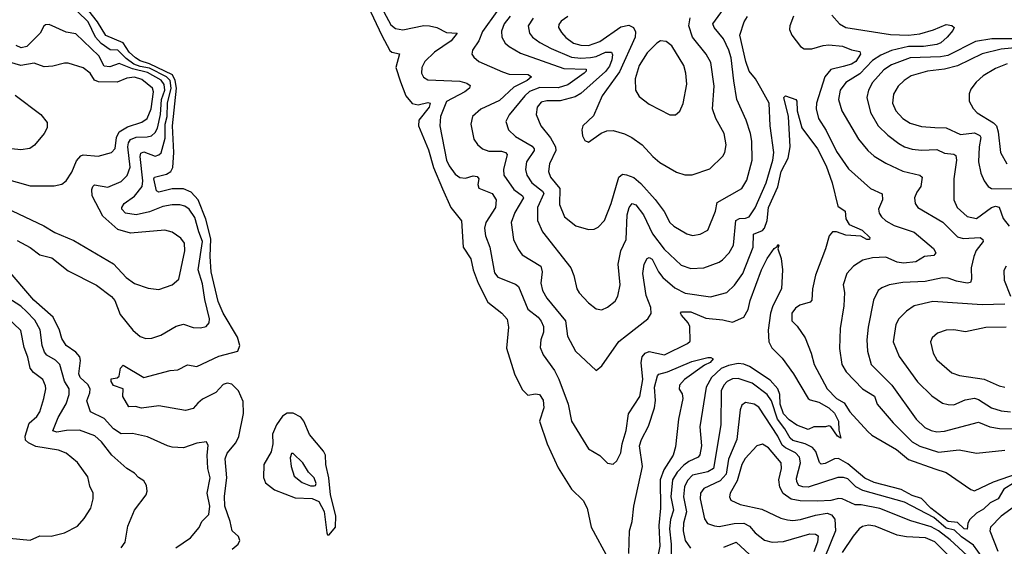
# Model space of a CAD drawing. Extents: x 1933546 to 2138868, y 524910 to 667279.
# Tile 269 of 466: x 2010359 to 2015562, y 637513 to 640297. Entities that reach past the tile are written whole.
import ezdxf

# ---------------------------------------------------------------- set-up
doc = ezdxf.new("R2010")
doc.units = 0

msp = doc.modelspace()

# ---------------------------------------------------------------- linework, layer by layer
at = {"layer": '0CON10XD'}
for points in [[(2012140.4, 640495), (2012273.1, 640213.1), (2012315, 640134.1), (2012325, 640124.8), (2012366.7, 640116.7), (2012347, 640045), (2012371.9, 639968.1), (2012400.2, 639895), (2012433.6, 639853.6), (2012465, 639847.5), (2012515, 639858.9), (2012528.5, 639855), (2012523.1, 639835), (2012468.3, 639765), (2012467.2, 639735), (2012518.7, 639608.7), (2012545.6, 639515), (2012592.8, 639402.8), (2012637.8, 639305), (2012692.9, 639232.9), (2012702.9, 639095), (2012742.4, 639032.4), (2012755.2, 638975), (2012781.5, 638905), (2012833.5, 638803.5), (2012907.5, 638745), (2012934.4, 638714.4), (2012941.9, 638671.9), (2012931, 638561), (2012973.9, 638425), (2013015, 638342.5), (2013045, 638312.9), (2013085, 638320), (2013105, 638315.8), (2013125, 638286), (2013128.2, 638245), (2013106.2, 638175), (2013146.8, 638055), (2013205, 637928.9), (2013275.3, 637815), (2013337.1, 637755), (2013357.9, 637715), (2013378.9, 637615), (2013468.8, 637448.8)], [(2012221.5, 640455), (2012320.5, 640270.5), (2012345, 640250.4), (2012383.5, 640243.5), (2012495, 640265.3), (2012525, 640264.7), (2012563.8, 640255), (2012615, 640230), (2012670, 640225), (2012639.3, 640185), (2012551.1, 640125), (2012500.5, 640075), (2012483.3, 640045), (2012482.9, 640015), (2012493.6, 639993.6), (2012515, 639979.4), (2012685, 639971.6), (2012721.9, 639961.9), (2012739.1, 639949.1), (2012736, 639935), (2012710.6, 639915), (2012614.7, 639865), (2012582.9, 639785), (2012578.7, 639735), (2012614.7, 639555), (2012627.9, 639525), (2012659.8, 639479.8), (2012685, 639462.7), (2012715, 639459.4), (2012755, 639471.3), (2012777.2, 639467.2), (2012785.5, 639455), (2012780.4, 639425), (2012785, 639406), (2012855, 639378.2), (2012877.1, 639345), (2012872.7, 639305), (2012822.9, 639225), (2012814.7, 639195), (2012820, 639155), (2012843.3, 639095), (2012868.3, 638958.3), (2012885.6, 638935.6), (2012978.8, 638898.8), (2012995, 638886.9), (2013045, 638767.3), (2013098.2, 638725), (2013115, 638704.3), (2013126.1, 638675), (2013127.5, 638645), (2013112.1, 638605), (2013110, 638565), (2013125.6, 638525), (2013185, 638443.5), (2013207.5, 638397.5), (2013257.1, 638265), (2013275.4, 638175), (2013365, 638029.2), (2013425, 637994.2), (2013465, 637952.5), (2013495, 637948), (2013514.4, 637965.6), (2013535, 638007.5), (2013542.2, 638055), (2013563.1, 638125), (2013575.5, 638214.5), (2013635.5, 638304.5), (2013652.1, 638395), (2013643.7, 638485), (2013648.8, 638515), (2013665, 638534.6), (2013685, 638542.4), (2013766, 638525), (2013888.1, 638585), (2013901.6, 638598.4), (2013900.6, 638675), (2013891.1, 638695), (2013855.4, 638735), (2013851.5, 638745), (2013856.5, 638753.5), (2013905, 638753.4), (2013985, 638718.9), (2014075, 638710), (2014125, 638697.3), (2014185, 638724.4), (2014208.2, 638765), (2014218.2, 638811.8)], [(2011481.7, 637498.3), (2011514.4, 637525.6), (2011522.5, 637545), (2011515.8, 637565), (2011481.4, 637595), (2011471.9, 637645), (2011443.3, 637725), (2011441.1, 637778.9), (2011453.3, 637875), (2011444.7, 637975), (2011455, 638006.5), (2011500.5, 638059.5), (2011516.8, 638093.2), (2011541.6, 638215), (2011539.1, 638279.1), (2011516, 638335), (2011480, 638370), (2011455, 638376.5), (2011435, 638368.6), (2011395, 638326.9), (2011325, 638290.9), (2011300.6, 638269.4), (2011275, 638242.7), (2011235, 638230.6), (2011095, 638255.6), (2011003, 638243), (2010971.9, 638251.9), (2010935, 638251.4), (2010904.6, 638305), (2010906.7, 638345), (2010854.1, 638364.1), (2010841.9, 638385), (2010841.7, 638398.3), (2010875, 638404), (2010885, 638413.3), (2010891.2, 638455), (2010905, 638470), (2011015, 638406), (2011155, 638442), (2011195, 638446.8), (2011245, 638472.5), (2011295.3, 638464.7), (2011411.9, 638518.1), (2011511.9, 638545), (2011523.1, 638575), (2011509.7, 638619.7), (2011435, 638746.2), (2011407.6, 638807.6), (2011370.5, 638965), (2011365.2, 639045.2), (2011369.2, 639139.2), (2011342.3, 639242.3), (2011302.6, 639345), (2011264.9, 639384.9), (2011225, 639403), (2011165, 639402.4), (2011095, 639386), (2011082.5, 639392.5), (2011068.1, 639455), (2011071.5, 639465), (2011135, 639480.5), (2011157.5, 639495), (2011169, 639515), (2011174.1, 639595), (2011167.2, 639735), (2011187.1, 639935), (2011181.1, 639975), (2011166, 640006), (2011045, 640063.6), (2010995, 640079.2), (2010970.5, 640095), (2010938.2, 640125), (2010905, 640175.1), (2010815, 640214.1), (2010770.2, 640285), (2010685, 640392.8)], [(2010345, 639130.5), (2010415, 639092.1), (2010465, 639053.8), (2010528.3, 639038.3), (2010615, 638969.3), (2010765, 638893.2), (2010844.5, 638834.5), (2010862.4, 638812.4), (2010889.4, 638739.4), (2010957.1, 638655), (2010995, 638622.7), (2011025, 638612.1), (2011057.1, 638612.9), (2011105, 638630), (2011186.4, 638676.4), (2011225, 638687.8), (2011275, 638669.4), (2011315, 638668.5), (2011345, 638675.6), (2011360.9, 638695), (2011361.8, 638715), (2011337.2, 638817.2), (2011325, 638900), (2011302.4, 638975), (2011324.8, 639125), (2011304.9, 639175), (2011285, 639251.5), (2011253.8, 639295), (2011231, 639311), (2011205, 639317.5), (2011165, 639318.3), (2011115, 639309), (2011045, 639281.5), (2010975, 639264.8), (2010918.1, 639275), (2010898.9, 639295), (2010898.1, 639305), (2010910.9, 639325), (2010965, 639364.7), (2011005.7, 639415), (2011009.8, 639445), (2010996.2, 639573.8), (2010999.2, 639590.8), (2011015, 639597.6), (2011074.1, 639575.9), (2011095, 639582.8), (2011106.3, 639593.7), (2011128.6, 639671.4), (2011127.6, 639745), (2011137.7, 639785), (2011139.5, 639855), (2011160.2, 639935), (2011154.1, 639975), (2011134.3, 639995), (2011045, 640041.3), (2010995, 640049.1), (2010962.4, 640062.4), (2010921.7, 640091.7), (2010878.4, 640135), (2010837.6, 640137.6), (2010790.4, 640170.4), (2010759.9, 640205), (2010721.6, 640285), (2010665, 640340.6)], [(2012880.7, 640339.3), (2012805.2, 640235), (2012785, 640185.5), (2012751.8, 640135), (2012748.9, 640115), (2012758.3, 640098.3), (2012785, 640075.5), (2012910.9, 640020.9), (2012945, 640009.6), (2013046.3, 640006.3), (2013064.2, 639995), (2013040.4, 639975), (2012970.5, 639939.5), (2012895, 639870), (2012796.1, 639823.9), (2012751.5, 639785), (2012742.1, 639745), (2012759.1, 639665), (2012778, 639638), (2012804.3, 639615), (2012838.9, 639601.1), (2012905, 639601.2), (2012925.6, 639595), (2012934.5, 639585), (2012915.8, 639505), (2012917.8, 639475), (2012970, 639400), (2013016.2, 639366.2), (2013020.6, 639355), (2012975, 639276.9), (2012955.8, 639225), (2012967.9, 639135), (2012993.1, 639083.1), (2013015, 639054.4), (2013113.6, 638993.6), (2013119.6, 638965), (2013113.6, 638903.6), (2013120.8, 638865), (2013143.8, 638825), (2013242.9, 638705), (2013253.8, 638625), (2013296.7, 638545), (2013405, 638442.5), (2013435, 638466.7), (2013524.7, 638595.3), (2013565, 638627.3), (2013677.5, 638715), (2013696.3, 638743.7), (2013694.6, 638775), (2013669.8, 638839.8), (2013651.4, 638955), (2013658.2, 639005), (2013675, 639034.6), (2013685, 639039.4), (2013701.4, 639031.4), (2013735, 638963.8), (2013757.7, 638935), (2013820.3, 638880.3), (2013875, 638852.2), (2014008.8, 638831.2), (2014095, 638854.6), (2014136.8, 638893.2), (2014180.6, 638955), (2014235.2, 639095), (2014237.1, 639162.9), (2014285, 639182.8), (2014295.5, 639194.5), (2014308.8, 639235), (2014315.2, 639305), (2014364.3, 639414.3), (2014382.3, 639495), (2014420, 639565), (2014430, 639625), (2014421.6, 639785), (2014396.2, 639885), (2014405, 639893.8), (2014460, 639875), (2014466.4, 639866.4), (2014467.8, 639815), (2014492.5, 639725), (2014575, 639614.6), (2014619.8, 639525), (2014652, 639435), (2014681.6, 639311.6), (2014720.8, 639285), (2014724, 639245), (2014742.3, 639215), (2014810, 639185), (2014850.6, 639145), (2014850, 639135), (2014835, 639134.8), (2014803.4, 639153.4), (2014725, 639157.8), (2014675, 639176), (2014654.1, 639175.9), (2014635.7, 639155), (2014616.7, 639085), (2014565, 638946.2), (2014548.9, 638875), (2014545.3, 638814.7), (2014536, 638804), (2014482.2, 638787.8), (2014457.7, 638772.3), (2014439.1, 638745), (2014439.2, 638705), (2014467, 638677), (2014509.5, 638615), (2014541.5, 638535), (2014557.3, 638475), (2014625.9, 638345.9), (2014675.2, 638295.2), (2014715, 638272.2), (2014745, 638224.5), (2014840.2, 638120.2), (2014861.4, 638101.4), (2014992.1, 638025), (2015055, 637972.9), (2015195, 637922.8), (2015255, 637903.1), (2015385, 637814), (2015405, 637805.8), (2015505.2, 637854.8), (2015630.9, 637899.1)], [(2012950.3, 640315), (2012919.2, 640275), (2012905, 640236.7), (2012906.9, 640205), (2012925, 640173.5), (2012945.6, 640155), (2013005, 640120.3), (2013235, 640038.3), (2013352.9, 640035), (2013352.3, 640025), (2013341.1, 640015), (2013255, 639952.1), (2013205, 639937.3), (2013108.4, 639938.4), (2013053.4, 639916.6), (2013028, 639895), (2012945.2, 639794.8), (2012928.3, 639758.3), (2012941.5, 639715), (2012979.3, 639679.3), (2013067.9, 639627.9), (2013078.4, 639615), (2013078.4, 639605), (2013037.8, 639545), (2013031.2, 639505), (2013039.4, 639475), (2013065, 639434.6), (2013121.1, 639391.1), (2013128.1, 639378.1), (2013095.8, 639305), (2013095.5, 639235), (2013122.1, 639175), (2013270.6, 638985), (2013286.9, 638945), (2013303.1, 638875), (2013315, 638853.8), (2013365, 638800.8), (2013405, 638768.8), (2013435, 638764.2), (2013465, 638777.1), (2013505, 638809.2), (2013518.9, 638835), (2013532.2, 638895), (2013520.9, 639005), (2013535.4, 639075), (2013563.1, 639135), (2013569.5, 639265), (2013579.3, 639305), (2013594.6, 639325.4)], [(2013072, 640305), (2013046.2, 640265), (2013052.3, 640225), (2013069.6, 640205), (2013106.9, 640176.9), (2013167.5, 640145), (2013275, 640098.3), (2013325, 640092.8), (2013375, 640096.9), (2013405, 640103), (2013455.3, 640125.3), (2013485.8, 640125.8), (2013491.3, 640111.3), (2013487.9, 640085), (2013475, 640052), (2013455, 640022.7), (2013323.5, 639906.5), (2013295, 639888.6), (2013215, 639868.8), (2013145, 639867.3), (2013115, 639860.4), (2013092.7, 639835), (2013088.8, 639795), (2013112.1, 639735), (2013163.2, 639673.2), (2013191, 639625), (2013191.9, 639605), (2013159.3, 639535), (2013153.3, 639495), (2013163.2, 639465), (2013213.9, 639405), (2013210.9, 639320.9), (2013238.5, 639255), (2013297.6, 639207.6), (2013365, 639188.5), (2013395, 639190), (2013415, 639199.4), (2013448.9, 639235), (2013485, 639326.2), (2013524.6, 639465), (2013545, 639480), (2013565, 639477.5), (2013605, 639461.9), (2013641.1, 639431.1), (2013717.3, 639347.3), (2013763.9, 639283.9), (2013795, 639225.8), (2013816, 639205), (2013883.8, 639165), (2013915, 639156.9), (2013955, 639163.3), (2013996, 639185), (2014036.2, 639285), (2014045, 639330.8), (2014175.7, 639405), (2014201.5, 639448.5), (2014230.4, 639555), (2014228.4, 639655), (2014220.7, 639695), (2014197.1, 639765), (2014148.7, 639875), (2014133.3, 639973.3), (2014117.8, 640095), (2014107.1, 640135), (2014077.3, 640195), (2014028, 640255), (2014021.2, 640275), (2014078.1, 640351.9)], [(2013255, 640314.6), (2013221.1, 640288.9), (2013208.3, 640271.7), (2013205.5, 640255), (2013221.2, 640228.8), (2013245, 640202.5), (2013285, 640173.2), (2013325, 640162.4), (2013365, 640161.2), (2013425, 640181.2), (2013535, 640259.1), (2013577.8, 640267.8), (2013602.3, 640255), (2013613.2, 640233.2), (2013610.8, 640205), (2013528.1, 640021.9), (2013436.9, 639895), (2013390.9, 639789.1), (2013334, 639735), (2013328.8, 639715), (2013332.7, 639682.7), (2013345, 639657.5), (2013365, 639650), (2013432.4, 639697.6), (2013460.9, 639709.1), (2013495, 639710.6), (2013555, 639694.4), (2013594, 639675), (2013647.5, 639635), (2013705, 639572.9), (2013742.4, 639542.4), (2013830.5, 639490.5), (2013873.2, 639476.8), (2013913, 639477), (2014005, 639509.1), (2014074.5, 639575), (2014085.5, 639595), (2014092.9, 639635), (2014081.5, 639695), (2014037.1, 639775), (2014020.3, 639825), (2014028.1, 639945), (2014010.9, 640070.9), (2013986.9, 640115), (2013914, 640205), (2013894.7, 640265), (2013902.7, 640307.3)], [(2013594.6, 639325.4), (2013615, 639318.9), (2013655, 639265.4), (2013703.5, 639165), (2013765, 639083.9), (2013855, 638999.6), (2013905, 638981.5), (2013975, 638984.6), (2014054.7, 639015.3), (2014072, 639028), (2014107.5, 639065), (2014131.2, 639105), (2014144.1, 639235), (2014163.1, 639246.9), (2014195, 639247.6), (2014213.3, 639255), (2014245, 639301.8), (2014303.7, 639435), (2014339.4, 639555), (2014343.9, 639595), (2014325.2, 639735), (2014318.8, 639855), (2014274.7, 639935), (2014246.5, 639985), (2014213.9, 640025), (2014195.6, 640075), (2014164.7, 640215), (2014186.9, 640285), (2014205, 640312.9)], [(2014448.4, 640315), (2014428.4, 640265), (2014427.6, 640245), (2014438.4, 640215), (2014485, 640155.5), (2014505, 640142.7), (2014545, 640142.6), (2014605, 640160.8), (2014635, 640163.6), (2014706.6, 640156.6), (2014755, 640137.5), (2014799.3, 640129.3), (2014801.9, 640115), (2014777.2, 640075), (2014755, 640062.3), (2014710.2, 640050.2), (2014645, 640033.6), (2014613.3, 639995), (2014570.3, 639855), (2014568.1, 639825), (2014579.2, 639775), (2014620.6, 639710.6), (2014675, 639600.6), (2014738.6, 639508.6), (2014854.3, 639405), (2014916.2, 639376.2), (2014917.7, 639345), (2014897.5, 639295), (2014900, 639275), (2014912.2, 639255), (2014935, 639233.5), (2014979.4, 639209.4), (2015085, 639174.3), (2015188.3, 639088.2), (2015199.2, 639065), (2015189.4, 639050.6), (2015140, 639045), (2015095, 639017.6), (2015029.5, 639010.5), (2014995.4, 639015.4), (2014935, 639040.9), (2014865, 639038.9), (2014815, 639025.5), (2014765.3, 638994.7), (2014730.5, 638955), (2014711.2, 638895), (2014717.3, 638855), (2014714.5, 638784.5), (2014695.4, 638665), (2014691.9, 638558.1), (2014703.9, 638475), (2014725.6, 638435), (2014811.8, 638345), (2014876.6, 638306.6), (2014890.5, 638265), (2014975.2, 638165.2), (2015075, 638065.9), (2015115, 638043.3), (2015215, 638011.8), (2015322.5, 638022.5), (2015415, 638006.5), (2015565, 638021.8)], [(2014650.9, 640320.9), (2014690.9, 640275), (2014725, 640255.9), (2014960.9, 640219.1), (2015055, 640214.5), (2015115, 640221.9), (2015187.3, 640242.7), (2015255, 640271.5), (2015285.4, 640265.4), (2015296.2, 640255), (2015290.5, 640239.5), (2015259.2, 640205), (2015225.7, 640175), (2015205, 640165.4), (2015135, 640155.8), (2015055, 640154.6), (2014966.1, 640133.9), (2014910, 640109.9), (2014865, 640081.7), (2014799.3, 640010.7), (2014723.8, 639965), (2014694.7, 639925), (2014686.1, 639875), (2014702.5, 639815), (2014790.9, 639665), (2014840, 639605), (2014875, 639575.4), (2014935, 639537.7), (2015025, 639496.2), (2015115, 639475.4), (2015127.5, 639465), (2015121.2, 639415), (2015100, 639385), (2015088.2, 639355), (2015090.5, 639325), (2015104.4, 639305), (2015236.9, 639226.9), (2015315, 639148.7), (2015345, 639140), (2015435, 639145.5), (2015449.2, 639135), (2015450, 639125), (2015413.9, 639076.1), (2015401.5, 639045), (2015386.2, 638985), (2015389.1, 638925), (2015382.5, 638907.5), (2015365, 638904.7), (2015308.6, 638915), (2015265, 638930.7), (2015235, 638931.9), (2015143, 638913), (2015025, 638908), (2014953.3, 638895), (2014915, 638880), (2014894.5, 638865), (2014870.4, 638815), (2014842.2, 638672.2), (2014835.3, 638605), (2014838.9, 638545), (2014857.9, 638475), (2014968, 638365), (2015095.7, 638185.7), (2015142.1, 638142.1), (2015176, 638125), (2015205, 638119.1), (2015245, 638121.8), (2015425, 638170.2), (2015485, 638145.3), (2015536.1, 638136.1), (2015735, 638133.7)], [(2010285, 639302.7), (2010487.5, 639207.5), (2010545, 639171.8), (2010645, 639130), (2010855, 639007.1), (2010921.4, 638935), (2010965, 638903.1), (2011037.4, 638877.4), (2011095, 638871.5), (2011165, 638895.8), (2011199.2, 638925), (2011232.1, 639075), (2011229.1, 639115), (2011211.3, 639141.3), (2011165, 639174.6), (2011126.4, 639183.6), (2010945, 639168.9), (2010878.3, 639188.3), (2010798.6, 639258.6), (2010742.6, 639365), (2010740.8, 639399.3), (2010745, 639415.8), (2010755, 639424.4), (2010825, 639411.5), (2010895, 639441.5), (2010927.4, 639472.6), (2010942.9, 639517.1), (2010930.7, 639625), (2010933.3, 639646.7), (2010945, 639664.3), (2010975, 639676.4), (2011032.6, 639677.4), (2011055, 639683.7), (2011075, 639700), (2011086.6, 639723.4), (2011102.8, 639795), (2011108.4, 639875), (2011126.7, 639925), (2011121.8, 639955), (2011106.5, 639976.5), (2011035, 640018.2), (2010955, 640037.8), (2010885, 640064.8), (2010835, 640048.4), (2010805, 640051.6), (2010777.3, 640105), (2010655, 640222.2), (2010605, 640231.2), (2010515, 640271.9), (2010495, 640270), (2010486.7, 640263.3), (2010467.3, 640225), (2010396.2, 640155), (2010367.5, 640147.5), (2010340.3, 640160.3)], [(2013825, 639793.8), (2013846.6, 639813.4), (2013865.4, 639854.6), (2013883.9, 639956.1), (2013879.6, 640015), (2013867.9, 640055), (2013805, 640158.6), (2013775, 640181.4), (2013745, 640184.3), (2013725, 640173.1), (2013675, 640121.8), (2013633.1, 640055), (2013611.5, 639985), (2013613.5, 639925), (2013631.7, 639891.7), (2013685, 639849.5), (2013795, 639794.2), (2013825, 639793.8)], [(2015635, 640194.9), (2015495.1, 640194.9), (2015409.1, 640180.9), (2015262.8, 640107.2), (2015225, 640100.3), (2015065, 640094.8), (2014965, 640058.6), (2014925, 640032.4), (2014865.3, 639965), (2014844.1, 639925), (2014835.9, 639885.9), (2014855.7, 639805.7), (2014896.1, 639736.1), (2014946.1, 639686.1), (2015005, 639642.3), (2015035, 639624.6), (2015075, 639612.2), (2015125, 639607.6), (2015205, 639611.6), (2015245, 639591.2), (2015295.3, 639585.3), (2015305, 639579.2), (2015309.3, 639555), (2015294.6, 639455.4), (2015294.5, 639345), (2015312.5, 639305), (2015365, 639256.9), (2015415, 639245.3), (2015495, 639304.3), (2015515, 639311.1), (2015535, 639305.4), (2015556.1, 639246.1), (2015586.7, 639205)], [(2015655, 640152.3), (2015545, 640141.9), (2015445, 640117.1), (2015315, 640052.3), (2015245, 640034.8), (2015155.2, 640024.8), (2015069.7, 640000.3), (2015032.5, 639975), (2015000.9, 639945), (2014976.5, 639903.5), (2014970.9, 639855), (2014989.1, 639815), (2015025, 639773.8), (2015065, 639749.3), (2015125, 639731.6), (2015195, 639727.2), (2015255, 639725.4), (2015330.6, 639690.6), (2015405, 639698.2), (2015432.9, 639685), (2015437.1, 639675), (2015428.3, 639625), (2015425.8, 639545), (2015438.2, 639485), (2015455, 639445.7), (2015475.9, 639415.9), (2015495, 639405.4), (2015605, 639403.4)], [(2010195, 639480.4), (2010415, 639418.8), (2010542, 639418), (2010581.7, 639428.3), (2010605, 639445.7), (2010635, 639490.8), (2010658.8, 639551.2), (2010682.3, 639577.7), (2010695, 639582.3), (2010773.7, 639576.3), (2010845, 639595.5), (2010863.2, 639616.8), (2010871, 639675), (2010885.3, 639705), (2010929.1, 639730.9), (2011005, 639755.2), (2011032.1, 639775), (2011053.1, 639825), (2011066.7, 639915), (2011061.2, 639935), (2011005, 639980.6), (2010965, 639993.5), (2010925, 639987.4), (2010873.8, 639966.2), (2010775, 639967.7), (2010755, 639977.6), (2010730.7, 640015), (2010695, 640042), (2010615, 640066.2), (2010595, 640067.7), (2010535, 640050.4), (2010487.8, 640047.8), (2010435, 640066.7), (2010365, 640055.2), (2010305, 640072.5)], [(2015576.5, 640063.5), (2015515, 640038), (2015450.1, 639999.9), (2015412.6, 639967.4), (2015385, 639928.8), (2015376.9, 639905), (2015376.8, 639866.8), (2015397.3, 639827.3), (2015418.6, 639805), (2015505, 639751.9), (2015521.2, 639735), (2015530, 639705), (2015542.1, 639595), (2015574.7, 639534.7)], [(2010335, 639897.3), (2010471.2, 639795), (2010504.1, 639754.1), (2010504, 639725), (2010489.2, 639695), (2010436.6, 639633.4), (2010413.2, 639616.8), (2010365, 639608.6), (2010315, 639614.5)], [(2014218.2, 638811.8), (2014278.4, 638975), (2014308.1, 639035), (2014345, 639087.1), (2014361.7, 639098.3), (2014365, 639108.8), (2014370, 639105), (2014366, 639085), (2014382.5, 639035), (2014389.1, 638975), (2014384.6, 638875), (2014338.3, 638785), (2014325.7, 638745), (2014314.4, 638655), (2014317, 638595), (2014333.1, 638563.1), (2014388, 638508), (2014447.9, 638425), (2014525.2, 638295.2), (2014536.8, 638286.8), (2014581.9, 638275), (2014635, 638246), (2014665, 638217.3), (2014685.2, 638175), (2014686.9, 638126.9), (2014698, 638085), (2014680.6, 638095), (2014645, 638146.2), (2014635, 638150), (2014617.5, 638145), (2014555, 638145.8), (2014525, 638130.8), (2014465, 638153.8), (2014425, 638182.6), (2014394.4, 638214.4), (2014378.2, 638265), (2014376.5, 638316.5), (2014365.4, 638345.4), (2014325, 638391.2), (2014215, 638464.4), (2014185, 638476), (2014155, 638479), (2014105, 638468.8), (2014065, 638453), (2014014, 638405), (2013986.6, 638355), (2013952.4, 638145), (2013961, 638045), (2013953, 637997), (2013944.5, 637985), (2013895, 637962.2), (2013867.7, 637942.3), (2013832.4, 637905), (2013808.1, 637865), (2013799.1, 637775), (2013813.7, 637705), (2013797.7, 637655), (2013792.8, 637605), (2013801.9, 637525), (2013802.3, 637435)], [(2011183.3, 637505), (2011261.4, 637558.6), (2011307.4, 637612.6), (2011321.2, 637645), (2011358.2, 637681.8), (2011363.3, 637725), (2011350.3, 637795), (2011365.9, 637875), (2011354.1, 637925), (2011350, 637995), (2011355.8, 638045.8), (2011346.7, 638065), (2011295, 638058.6), (2011225, 638033.5), (2011165, 638037.3), (2011140, 638045), (2011035, 638091.5), (2010955, 638109.6), (2010895, 638107.5), (2010855, 638134.2), (2010805, 638188.6), (2010732.9, 638225), (2010713.2, 638283.2), (2010730.6, 638325), (2010730.8, 638345), (2010718.7, 638368.6), (2010678.8, 638405), (2010671.6, 638425), (2010680.8, 638495), (2010676.5, 638515), (2010655, 638539.6), (2010604.5, 638575), (2010582.6, 638612.6), (2010569.6, 638655), (2010535.8, 638725), (2010434.2, 638815), (2010287.3, 638985)], [(2015571.9, 638995), (2015559.6, 638970.4), (2015560.8, 638920.8), (2015594.6, 638835)], [(2010895.8, 637505), (2010915.6, 637535), (2010930.2, 637619.8), (2010965, 637703.8), (2011026.7, 637785), (2011033.3, 637805), (2011030, 637835), (2011015, 637858.8), (2010986.6, 637876.6), (2010965, 637900.8), (2010925, 637924.5), (2010845.3, 637995.3), (2010791.2, 638065), (2010756.7, 638096.7), (2010675, 638127.1), (2010605.7, 638125.7), (2010555, 638116.7), (2010535, 638124), (2010563.1, 638195), (2010604.3, 638265.7), (2010620.6, 638315), (2010620, 638345), (2010596.7, 638386.7), (2010571.2, 638475), (2010547.6, 638497.6), (2010503.1, 638523.1), (2010489.5, 638539.5), (2010477.9, 638575), (2010467.2, 638657.2), (2010438.5, 638708.5), (2010395.3, 638755), (2010365, 638782.3), (2010296.8, 638826.8)], [(2015565, 638793.5), (2015445, 638789.5), (2015185, 638807.4), (2015086, 638784), (2015045, 638755.5), (2015004.2, 638715.8), (2014987.9, 638685), (2014975.4, 638595), (2015005.9, 638515.9), (2015102.8, 638382.8), (2015178.7, 638308.7), (2015235, 638270.9), (2015265, 638262.1), (2015295, 638261.5), (2015355, 638288.1), (2015405, 638295.9), (2015425, 638289.7), (2015495, 638245.8), (2015545, 638229.8), (2015595, 638224.8)], [(2010305, 637557.1), (2010415, 637546), (2010465, 637568.6), (2010525, 637567.5), (2010595.7, 637584.3), (2010665, 637619.2), (2010700.3, 637659.7), (2010735.7, 637715), (2010748.1, 637765), (2010747.1, 637795), (2010730.5, 637830.5), (2010719.8, 637879.8), (2010665, 637955.7), (2010605, 638005.5), (2010565, 638020.9), (2010445, 638041.4), (2010405, 638059.7), (2010389.1, 638075), (2010388, 638095), (2010408.8, 638165), (2010450.2, 638199.8), (2010465.4, 638225), (2010486.8, 638295), (2010497.2, 638345), (2010495, 638361.2), (2010480.9, 638395), (2010432.1, 638432.1), (2010414.2, 638455), (2010402.6, 638512.6), (2010382.9, 638565), (2010365, 638654.4), (2010285, 638729.2)], [(2015572.5, 638672.5), (2015465, 638669.6), (2015357, 638647), (2015295, 638657.1), (2015255, 638656.5), (2015209.7, 638640.3), (2015180, 638615), (2015172.5, 638595), (2015185.6, 638535), (2015205, 638499.2), (2015285, 638430), (2015325, 638415.5), (2015455, 638397.5), (2015535, 638360.8), (2015565, 638353.8)], [(2013578, 637475), (2013581.1, 637595), (2013595.3, 637645), (2013603.4, 637725), (2013650.9, 637935), (2013634.3, 638045), (2013645, 638078.8), (2013681.7, 638148.3), (2013714, 638245), (2013718.2, 638285), (2013713.9, 638355), (2013729.7, 638415), (2013736.6, 638423.4), (2013781.9, 638435), (2013910.6, 638489.4), (2013995, 638511.8), (2014012, 638512), (2014022.9, 638505), (2014008.2, 638485), (2013978.3, 638471.7), (2013872, 638395), (2013846.2, 638365), (2013843.6, 638343.6), (2013859.5, 638319.5), (2013863.8, 638295), (2013840.6, 638185), (2013825, 638040), (2013811.4, 637995), (2013762.3, 637917.7), (2013743.7, 637865), (2013745.9, 637715), (2013736.6, 637623.4), (2013740.9, 637515), (2013724.2, 637425.8)], [(2015661.2, 637878.8), (2015560, 637815), (2015528.8, 637765), (2015486.9, 637743.1), (2015451.1, 637708.9), (2015415, 637688.9), (2015380.3, 637655), (2015368.8, 637635), (2015365, 637604.2), (2015348.9, 637605), (2015315, 637638.9), (2015265, 637644.9), (2015174.1, 637715), (2015125, 637766.2), (2015075, 637781.5), (2015016.2, 637813.8), (2014875, 637851.4), (2014825, 637873), (2014735, 637949), (2014685, 637976.9), (2014664.8, 637975.2), (2014615, 637950.4), (2014595, 637946.9), (2014585, 637956.2), (2014566.2, 638015), (2014547.5, 638035), (2014510.4, 638055), (2014445, 638072), (2014429.8, 638085), (2014403, 638135), (2014362.6, 638185), (2014332.5, 638282.5), (2014308.4, 638315), (2014229.1, 638375), (2014155, 638400.5), (2014125, 638399.3), (2014096.8, 638385), (2014079.2, 638365), (2014066.1, 638335), (2014063.3, 638155), (2014025.1, 637924.9), (2013995, 637907.5), (2013915, 637890), (2013888.5, 637861.5), (2013872.8, 637827.2), (2013866.7, 637775), (2013881.9, 637695), (2013867.3, 637635), (2013865.2, 637595), (2013874.8, 637544.8), (2013904.3, 637504.3)], [(2015468.2, 637425), (2015399.3, 637519.3), (2015335, 637563.1), (2015297.9, 637597.9), (2015255, 637609.6), (2015189.6, 637665), (2015035, 637746.1), (2014815, 637808.9), (2014778, 637828), (2014735, 637869.6), (2014712.9, 637877.1), (2014683, 637877), (2014525, 637826.3), (2014497.1, 637827.1), (2014475.3, 637835.3), (2014465, 637853.8), (2014463.2, 637873.2), (2014485.2, 637955), (2014480, 637985), (2014458.1, 638008.1), (2014405, 638033.9), (2014388.9, 638048.9), (2014365, 638095.8), (2014265, 638249.2), (2014240, 638265), (2014195, 638273.3), (2014175, 638259.2), (2014165.3, 638234.7), (2014148.3, 638078.3), (2014105, 637974.4), (2014092.6, 637895), (2014061.1, 637858.9), (2013975, 637818.8), (2013955.7, 637794.3), (2013955.2, 637765), (2013978, 637658), (2013994.1, 637634.1), (2014030.9, 637620.9), (2014055, 637617.9), (2014135.2, 637634.8), (2014185, 637635.2), (2014215, 637619.3), (2014246.2, 637585), (2014295, 637546.8), (2014335, 637535.3), (2014395, 637539.2), (2014535, 637579), (2014565, 637578.2), (2014578.8, 637568.8), (2014575.3, 637535.3), (2014554.8, 637485)], [(2011985, 637574.4), (2011995, 637574.5), (2012027.1, 637615), (2012028.8, 637675), (2012002.3, 637785), (2011992, 637875), (2011976.8, 637945), (2011975.4, 637995.4), (2011965, 638016.2), (2011890, 638105), (2011860.4, 638175), (2011845, 638195.7), (2011805, 638217.7), (2011772.3, 638217.7), (2011748.5, 638201.5), (2011715.4, 638155), (2011694.6, 638105.4), (2011695.9, 638055), (2011687.1, 638012.9), (2011650, 637945), (2011648, 637878), (2011658.7, 637848.7), (2011705, 637812.5), (2011815, 637768.8), (2011905, 637765.7), (2011940.6, 637750.6), (2011967.3, 637697.3), (2011981.6, 637585), (2011985, 637574.4)], [(2015366.3, 637465), (2015275, 637548.1), (2015215, 637595.7), (2015175, 637616.8), (2015067.5, 637647.5), (2014905, 637713.6), (2014805, 637733.2), (2014773.1, 637733.1), (2014705, 637764.6), (2014685, 637766.8), (2014645, 637756.2), (2014577.2, 637752.8), (2014483.8, 637753.8), (2014435, 637761.8), (2014393.2, 637793.2), (2014375.6, 637825.6), (2014370.4, 637865), (2014385.3, 637925), (2014382.9, 637955), (2014315, 638033.2), (2014285, 638052.9), (2014255, 638044.5), (2014192, 637978), (2014175.6, 637945), (2014150, 637860), (2014113.9, 637795), (2014109.5, 637775), (2014117.5, 637757.5), (2014166, 637734), (2014279.9, 637709.9), (2014381.7, 637661.7), (2014417, 637653), (2014445, 637649.6), (2014485, 637655.4), (2014565, 637678.9), (2014625, 637687.9), (2014649.4, 637679.4), (2014666.6, 637656.6), (2014669.4, 637595), (2014614, 637456)], [(2011915, 637832.3), (2011922.9, 637835), (2011926.1, 637845), (2011915.3, 637875), (2011885, 637905.5), (2011854.5, 637955), (2011805, 638004), (2011795, 638003.8), (2011788.9, 637981.1), (2011792.8, 637935), (2011808.8, 637885), (2011851.2, 637851.2), (2011895, 637833.5), (2011915, 637832.3)], [(2015615, 637724.2), (2015545, 637673), (2015488.4, 637615), (2015485.2, 637595), (2015527.1, 637487.1)], [(2015310.6, 637420.6), (2015195, 637537.4), (2015145, 637557.9), (2015045, 637563.4), (2014995, 637572.7), (2014879.6, 637620.4), (2014845, 637625.3), (2014812.8, 637617.3), (2014794.8, 637605.2), (2014763, 637567), (2014705, 637481.5)], [(2014080.2, 637509.8), (2014145, 637535.3), (2014215, 637469.3)]]:
    msp.add_lwpolyline(points, dxfattribs=at)

doc.saveas('drawing.dxf')
